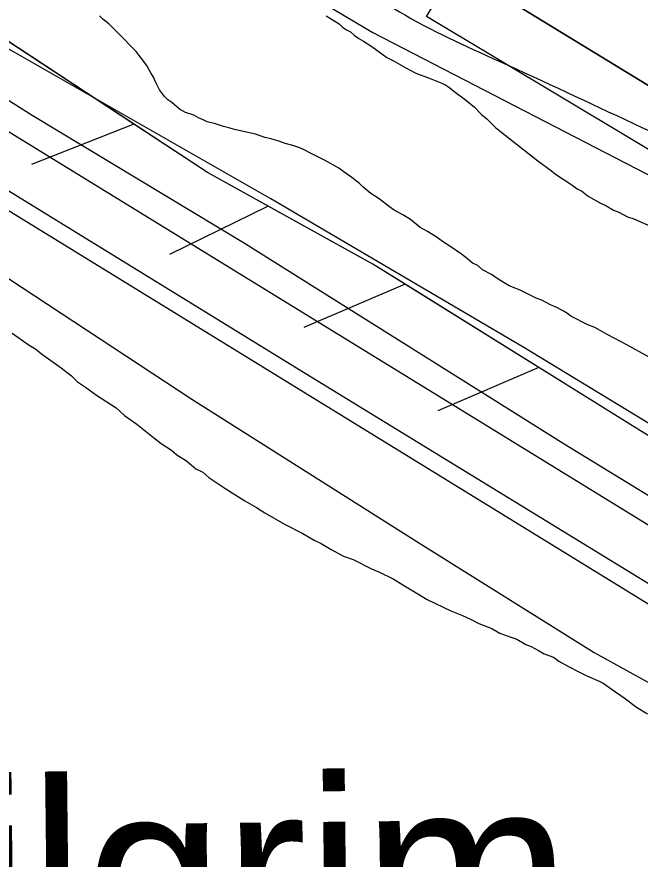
# Model space of a CAD drawing. Extents: x 3823584 to 3861785, y 301729 to 327625.
# Drawn here: x 3839385.6 to 3839662.5, y 322452.5 to 322826.4 of the extents above; entities that cross this region are included whole.
import ezdxf

# ---------------------------------------------------------------- set-up
doc = ezdxf.new("R2010")
doc.units = 0
for name, color, linetype in [('V-FLOD-BASE', 7, 'Continuous'), ('V-LEVE-TOET', 7, 'Continuous'), ('V-RIVR-EDGE', 7, 'Continuous'), ('V-RRAP-FSHR', 7, 'Continuous'), ('V-RRAP-RVMT', 7, 'Continuous'), ('V-SITE-OTLN-IDEN', 7, 'Continuous'), ('V-SITE-VEGE', 7, 'Continuous'), ('V-SURV-LINE', 7, 'Continuous'), ('V-TOPO-DPTH', 7, 'Continuous'), ('V-TOPO-WATR', 7, 'Continuous')]:
    doc.layers.add(name, color=color, linetype=linetype)

msp = doc.modelspace()

# ---------------------------------------------------------------- linework, layer by layer
at = {"layer": 'V-FLOD-BASE'}
for points in [[(3838278.93, 323536.96), (3838308, 323518.14), (3838341.35, 323490.78), (3838461.92, 323402.71), (3838721.01, 323212.03), (3838791.98, 323158.16), (3838831.31, 323131.65), (3838908.27, 323072.65), (3838968.12, 323026.47), (3839016.87, 322997.4), (3839062.18, 322963.2), (3839098.95, 322942.68), (3839327.26, 322782.78), (3839513.67, 322668.2), (3839868.52, 322451.01)], [(3838540.65, 323375.59), (3838681.58, 323274.69), (3838841.31, 323153.83), (3838934.47, 323084.95), (3838984.37, 323049.64), (3839079.88, 322986.79), (3839172.37, 322925.72), (3839309, 322835.6), (3839392.4, 322782.86), (3839486.35, 322726.31), (3839628.68, 322636.84), (3839751.95, 322561.62), (3839893.04, 322476.05), (3839942.86, 322448.85), (3839966.45, 322431.64)]]:
    msp.add_lwpolyline(points, dxfattribs=at)
at = {"layer": 'V-LEVE-TOET'}
for points in [[(3840049.71, 322428.78), (3840028.03, 322433.99), (3840015.7, 322434.78), (3839996.47, 322435.21), (3839981.41, 322438.68), (3839974.47, 322442.53), (3839963.23, 322456.24), (3839959.57, 322461.92), (3839948.36, 322472.64), (3839922.39, 322487.13), (3839751.66, 322594.07), (3839610.87, 322679.65), (3839498.5, 322745.65), (3839372.86, 322817.24), (3839262.27, 322885.96), (3839170.03, 322953.04), (3839027.04, 323048.82), (3838894.93, 323138.38), (3838796.61, 323212.92), (3838670.49, 323304.34), (3838542.35, 323398.37)], [(3838547.7, 323276.27), (3838670.46, 323191.13), (3838734.25, 323147.53), (3838804.42, 323095.58), (3838853.73, 323058.76), (3838927.19, 323008.94), (3838951.06, 322995.33), (3838965.53, 322989.15), (3838993.02, 322973.47), (3839029.35, 322943.15), (3839075.67, 322903.29), (3839115.58, 322876.01), (3839165.16, 322842.8), (3839261.24, 322783.57), (3839352.77, 322729.4), (3839463.4, 322656.77), (3839564.93, 322592.48), (3839641.98, 322544.19), (3839693.62, 322515.8), (3839726.83, 322498.67), (3839775.14, 322472.06), (3839838.33, 322428.16)]]:
    msp.add_lwpolyline(points, dxfattribs=at)
at = {"layer": 'V-RIVR-EDGE'}
msp.add_spline([(3836304.38, 325474.18), (3836346.41, 325438.32), (3836389.41, 325406.07), (3836417.64, 325385.43), (3836442.67, 325366.73), (3836470.25, 325340.95), (3836497.82, 325313.88), (3836554.9, 325258.45), (3836598.51, 325215.91), (3836636.36, 325181.1), (3836681.26, 325139.85), (3836737.07, 325093.42), (3836790.94, 325041.22), (3836840.33, 324993.52), (3836889.07, 324947.12), (3836934.61, 324907.14), (3836980.81, 324871.03), (3837015.47, 324849.09), (3837040.49, 324829.1), (3837085.39, 324787.2), (3837143.76, 324734.34), (3837181.61, 324700.82), (3837223.29, 324659.57), (3837272.05, 324619.59), (3837314.38, 324579.63), (3837346.45, 324546.76), (3837364.4, 324527.43), (3837395.83, 324500.35), (3837442.02, 324462.31), (3837492.71, 324422.97), (3837554.31, 324372.67), (3837573.56, 324361.05), (3837583.2, 324359.1), (3837596.69, 324352.64), (3837621.08, 324337.79), (3837648.03, 324319.73), (3837677.54, 324292.01), (3837718.58, 324249.48), (3837753.85, 324214.68), (3837781.43, 324188.89), (3837800.05, 324179.85), (3837819.95, 324170.8), (3837850.72, 324134.08), (3837874.45, 324110.23), (3837909.07, 324073.5), (3837941.78, 324040.64), (3837989.87, 323991.66), (3838022.58, 323960.72), (3838034.12, 323947.83), (3838046.3, 323933.66), (3838066.83, 323916.25), (3838089.91, 323892.41), (3838140.59, 323849.21), (3838186.14, 323811.17), (3838215.65, 323785.38), (3838265.68, 323736.4), (3838297.1, 323707.39), (3838336.87, 323671.94), (3838359.95, 323645.52), (3838385.62, 323627.46), (3838404.24, 323615.84), (3838421.56, 323601.65), (3838441.44, 323582.32), (3838460.05, 323567.49), (3838468.4, 323563.61), (3838484.45, 323555.21), (3838548.59, 323496.55), (3838595.44, 323464.29), (3838649.98, 323422.37), (3838701.3, 323379.82), (3838749.43, 323345.62), (3838798.22, 323317.86), (3838856.62, 323274.64), (3838932.99, 323221.74), (3838989.47, 323184.31), (3839037.6, 323150.12), (3839068.42, 323134.62), (3839093.42, 323104.98), (3839110.73, 323086.94), (3839122.93, 323081.12), (3839143.46, 323065.64), (3839172.34, 323044.36), (3839190.96, 323032.74), (3839215.99, 323015.96), (3839242.32, 323006.26), (3839316.8, 322969.43), (3839341.84, 322955.87), (3839371.38, 322944.22), (3839391.29, 322935.81), (3839417.61, 322920.32), (3839461.26, 322894.5), (3839483.71, 322873.23), (3839520.3, 322851.28), (3839555.6, 322828.69), (3839599.9, 322806.72), (3839718.7, 322751.14), (3839768.14, 322726.59), (3839807.95, 322705.92), (3839836.85, 322696.21), (3839865.1, 322680.71), (3839887.57, 322667.8), (3839924.17, 322652.28), (3839969.76, 322630.31), (3840004.43, 322612.22), (3840037.82, 322597.35), (3840085.35, 322579.88), (3840108.46, 322565.68), (3840121.92, 322548.93), (3840123.18, 322539.92), (3840122.53, 322533.5), (3840118, 322521.29), (3840112.84, 322514.24), (3840095.47, 322509.14), (3840089.68, 322509.15), (3840085.17, 322504.66), (3840084.51, 322498.23), (3840085.78, 322491.8), (3840130.72, 322467.26), (3840169.89, 322448.52), (3840197.51, 322439.45), (3840209.08, 322437.5), (3840231.59, 322441.3), (3840246.39, 322448.98), (3840266.34, 322458.57), (3840273.43, 322466.27), (3840278.59, 322471.4), (3840288.9, 322480.37), (3840295.98, 322484.85), (3840301.77, 322484.84), (3840308.2, 322484.82), (3840320.4, 322479.01), (3840324.87, 322470), (3840326.78, 322461.63), (3840338.32, 322450.03), (3840344.74, 322444.88), (3840366.58, 322437.75), (3840385.84, 322428.06), (3840421.8, 322409.33), (3840466.1, 322385.43), (3840492.41, 322368.65), (3840506.53, 322357.04), (3840533.49, 322340.26), (3840559.18, 322331.2), (3840587.44, 322322.13), (3840611.85, 322311.78), (3840642.02, 322296.28), (3840678.62, 322276.26), (3840712.64, 322255.6), (3840733.18, 322242.05), (3840784.53, 322210.43), (3840835.89, 322183.3), (3840892.39, 322153.59), (3840923.85, 322139.37), (3840950.82, 322127.08), (3840989.33, 322099.99), (3841017.57, 322082.56), (3841061.24, 322062.52), (3841092.69, 322044.45), (3841151.1, 322005.09), (3841210.78, 321964.44), (3841240.29, 321939.29), (3841299.97, 321894.79), (3841335.89, 321862.55), (3841374.37, 321823.89), (3841411.57, 321789.72), (3841444.92, 321758.14), (3841469.94, 321736.22), (3841482.12, 321723.98), (3841496.22, 321704.66), (3841509.05, 321694.34), (3841523.18, 321687.23), (3841573.9, 321660.75), (3841623.97, 321631.69), (3841667.62, 321606.51), (3841696.52, 321593.59), (3841738.26, 321575.48), (3841787.07, 321556.72), (3841815.99, 321552.15), (3841851.33, 321544.99), (3841886.66, 321533.33), (3841930.32, 321511.36), (3841950.22, 321498.46), (3841977.18, 321482.96), (3841998.38, 321476.48), (3842052.99, 321463.49), (3842082.55, 321456.34), (3842109.52, 321444.7), (3842146.12, 321427.26), (3842196.2, 321402.06), (3842241.13, 321374.95), (3842288.63, 321345.26), (3842321.38, 321327.18), (3842366.94, 321295.56), (3842395.19, 321280.07), (3842429.22, 321264.55), (3842452.35, 321258.71), (3842470.97, 321249.66)], degree=3, dxfattribs=at)
at = {"layer": 'V-RRAP-FSHR'}
for p, q in [((3839437.56, 322778.85), (3839392.18, 322760.84)), ((3839497.25, 322742.37), (3839453.37, 322720.95)), ((3839558.05, 322707.71), (3839513.14, 322688.54)), ((3839617.48, 322670.73), (3839572.57, 322651.56))]:
    msp.add_line(p, q, dxfattribs=at)
for points in [[(3839991.75, 322437.85), (3839543.71, 322716.63), (3839470.27, 322757.31), (3838966.59, 323088.91), (3838516.71, 323417.87), (3838211.37, 323652.64)], [(3838584.55, 323453.18), (3839140.52, 323058.61), (3839543.74, 322819.53), (3839845.06, 322663.99), (3840154, 322502.28), (3840416.19, 322378.04), (3840782.04, 322188.72), (3841154.61, 321971.73), (3841326.43, 321835.61), (3841504.48, 321676.94), (3841739.25, 321554.11), (3842017.76, 321437.98)], [(3839497.25, 322742.37), (3839470.27, 322757.31), (3839437.56, 322778.85), (3839379.1, 322817.34)], [(3839558.05, 322707.71), (3839543.71, 322716.63), (3839497.25, 322742.37)], [(3839617.48, 322670.73), (3839558.05, 322707.71)], [(3839627.95, 322664.22), (3839617.48, 322670.73)]]:
    msp.add_lwpolyline(points, dxfattribs=at)
at = {"layer": 'V-RRAP-RVMT'}
msp.add_lwpolyline([(3840044.04, 322590.65), (3840040.88, 322585.36), (3839929.65, 322651.89), (3839925.15, 322644.31), (3839813.93, 322710.85), (3839808.08, 322701.04), (3839696.83, 322767.53), (3839688.74, 322754.02), (3839567.58, 322826.56), (3839570.65, 322831.68), (3839564.32, 322835.54), (3839858.2, 323312.76), (3839940.79, 323261.27), (3839952.94, 323280.67), (3840071.54, 323206.39)], dxfattribs=at)
at = {"layer": 'V-SITE-VEGE'}
for points in [[(3839656.5, 322680.81), (3839648.05, 322685.24), (3839642.31, 322688.5), (3839639.3, 322689.67), (3839631.75, 322693.51), (3839629.33, 322695.29), (3839625.4, 322697.36), (3839622.69, 322698.54), (3839618.76, 322700.61), (3839616.35, 322701.49), (3839609.11, 322705.03), (3839604.29, 322707.09), (3839599.45, 322710.05), (3839596.43, 322712.12), (3839592.5, 322714.19), (3839590.38, 322715.98), (3839587.97, 322717.16), (3839585.85, 322718.94), (3839583.12, 322721.02), (3839577.99, 322724.58), (3839574.66, 322726.65), (3839572.24, 322728.43), (3839568.01, 322731.1), (3839564.69, 322732.88), (3839560.45, 322736.44), (3839557.13, 322738.52), (3839553.2, 322740.58), (3839551.09, 322742.07), (3839546.55, 322745.63), (3839542.92, 322748), (3839539.29, 322750.98), (3839537.77, 322752.46), (3839534.44, 322755.14), (3839531.42, 322757.22), (3839528.7, 322759.29), (3839522.35, 322762.84), (3839516.32, 322765.79), (3839513, 322767.57), (3839510.89, 322768.45), (3839508.17, 322769.33), (3839504.86, 322770.2), (3839502.45, 322771.08), (3839498.53, 322772.24), (3839495.83, 322772.82), (3839491.6, 322774.29), (3839482.87, 322776.31), (3839479.86, 322777.18), (3839477.45, 322777.76), (3839473.83, 322778.93), (3839470.22, 322779.8), (3839468.41, 322780.69), (3839466.3, 322781.57), (3839464.19, 322782.76), (3839460.57, 322783.92), (3839457.85, 322785.4), (3839454.52, 322788.38), (3839452.71, 322789.56), (3839451.19, 322791.05), (3839449.06, 322794.04), (3839447.23, 322797.63), (3839446.3, 322799.72), (3839445.09, 322801.51), (3839443.56, 322804.51), (3839442.04, 322806.59), (3839439.91, 322809.28), (3839438.69, 322811.07), (3839436.27, 322813.45), (3839433.23, 322816.73), (3839426.56, 322823.28), (3839423.84, 322825.36), (3839422.32, 322826.85)], [(3839522.98, 322826.85), (3839528.72, 322823.3), (3839530.24, 322821.81), (3839532.05, 322820.62), (3839533.86, 322819.74), (3839535.38, 322818.25), (3839537.5, 322816.77), (3839539.61, 322815.58), (3839543.24, 322813.21), (3839549.89, 322808.46), (3839553.21, 322806.69), (3839558.35, 322803.73), (3839562.87, 322801.37), (3839569.21, 322799.02), (3839574.33, 322796.96), (3839576.14, 322796.08), (3839577.96, 322794.89), (3839579.77, 322793.41), (3839584.92, 322789.54), (3839588.85, 322786.27), (3839591.88, 322783.3), (3839594.31, 322781.22), (3839598.25, 322777.35), (3839600.37, 322775.56), (3839617.01, 322762.49), (3839623.06, 322758.04), (3839624.87, 322756.55), (3839632.13, 322751.81), (3839634.55, 322750.03), (3839636.36, 322749.14), (3839639.39, 322746.76), (3839645.12, 322743.51), (3839647.23, 322742.63), (3839650.56, 322740.55), (3839652.97, 322739.67), (3839656.89, 322737.6), (3839659.61, 322736.73), (3839668.35, 322732.9)], [(3839383.52, 322686.04), (3839391.08, 322680.7), (3839394.1, 322678.92), (3839396.53, 322676.84), (3839405.3, 322670.61), (3839409.84, 322667.05), (3839412.57, 322664.36), (3839416.19, 322661.99), (3839421.03, 322658.43), (3839429.8, 322652.8), (3839433.43, 322649.53), (3839438.87, 322645.67), (3839447.05, 322639.13), (3839449.77, 322637.05), (3839454.3, 322634.09), (3839456.72, 322632.01), (3839460.96, 322629.34), (3839465.2, 322625.77), (3839468.21, 322624.3), (3839470.94, 322621.92), (3839478.5, 322616.88), (3839486.96, 322611.55), (3839492.09, 322608.59), (3839495.72, 322606.22), (3839504.48, 322601.19), (3839512.62, 322597.05), (3839517.76, 322594.09), (3839520.78, 322592.62), (3839525.31, 322589.96), (3839530.74, 322587), (3839534.96, 322585.53), (3839543.11, 322581.4), (3839546.73, 322579.93), (3839552.77, 322576.98), (3839557, 322574.31), (3839563.04, 322570.76), (3839567.88, 322567.8), (3839578.44, 322562.79), (3839583.56, 322560.73), (3839587.48, 322558.96), (3839590.81, 322557.19), (3839596.54, 322554.84), (3839600.16, 322552.76), (3839604.98, 322551.01), (3839607.7, 322550.13), (3839611.62, 322547.76), (3839614.04, 322546.88), (3839617.35, 322545.11), (3839619.77, 322543.62), (3839623.99, 322542.16), (3839626.41, 322540.38), (3839630.64, 322538.01), (3839635.17, 322535.65), (3839638.79, 322533.88), (3839644.22, 322531.52), (3839646.03, 322530.64), (3839651.48, 322526.78), (3839655.4, 322524.11), (3839660.85, 322519.95), (3839665.68, 322516.99)], [(3839666.16, 322675.49), (3839656.5, 322680.81)]]:
    msp.add_lwpolyline(points, dxfattribs=at)
at = {"layer": 'V-SURV-LINE'}
for points in [[(3839366.34, 322785.06), (3839953.8, 322424.06)], [(3839938.08, 322398.51), (3839350.62, 322759.51)]]:
    msp.add_lwpolyline(points, dxfattribs=at)
at = {"layer": 'V-TOPO-DPTH'}
msp.add_lwpolyline([(3840597.88, 322326.58), (3839843.54, 322689.82), (3839813.12, 322707.34), (3839782.83, 322725.06), (3839752.71, 322743.07), (3839722.71, 322761.29), (3839696.71, 322777.24), (3839653.76, 322803.52), (3839610.76, 322829.72), (3839567.69, 322855.8), (3839524.57, 322881.79), (3839291.93, 323021.57), (3839244.71, 323049.95), (3839197.5, 323078.34), (3839150.3, 323106.75), (3839103.1, 323135.17), (3839017.28, 323186.86)], dxfattribs=at)
at = {"layer": 'V-TOPO-WATR'}
msp.add_lwpolyline([(3839017.28, 323186.86), (3839103.1, 323135.17), (3839150.3, 323106.75), (3839197.5, 323078.34), (3839244.71, 323049.95), (3839291.93, 323021.57), (3839524.57, 322881.79), (3839567.69, 322855.8), (3839610.76, 322829.72), (3839653.76, 322803.52), (3839696.71, 322777.24), (3839722.71, 322761.29), (3839752.71, 322743.07), (3839782.83, 322725.06), (3839813.12, 322707.34), (3839843.54, 322689.82), (3840597.88, 322326.58)], dxfattribs=at)

# ---------------------------------------------------------------- texts
at = {"layer": 'V-SITE-OTLN-IDEN'}
msp.add_text('Pilgrim', height=83, rotation=0.6162, dxfattribs=at).set_placement((3839292.97, 322402.85))

doc.saveas('drawing.dxf')
